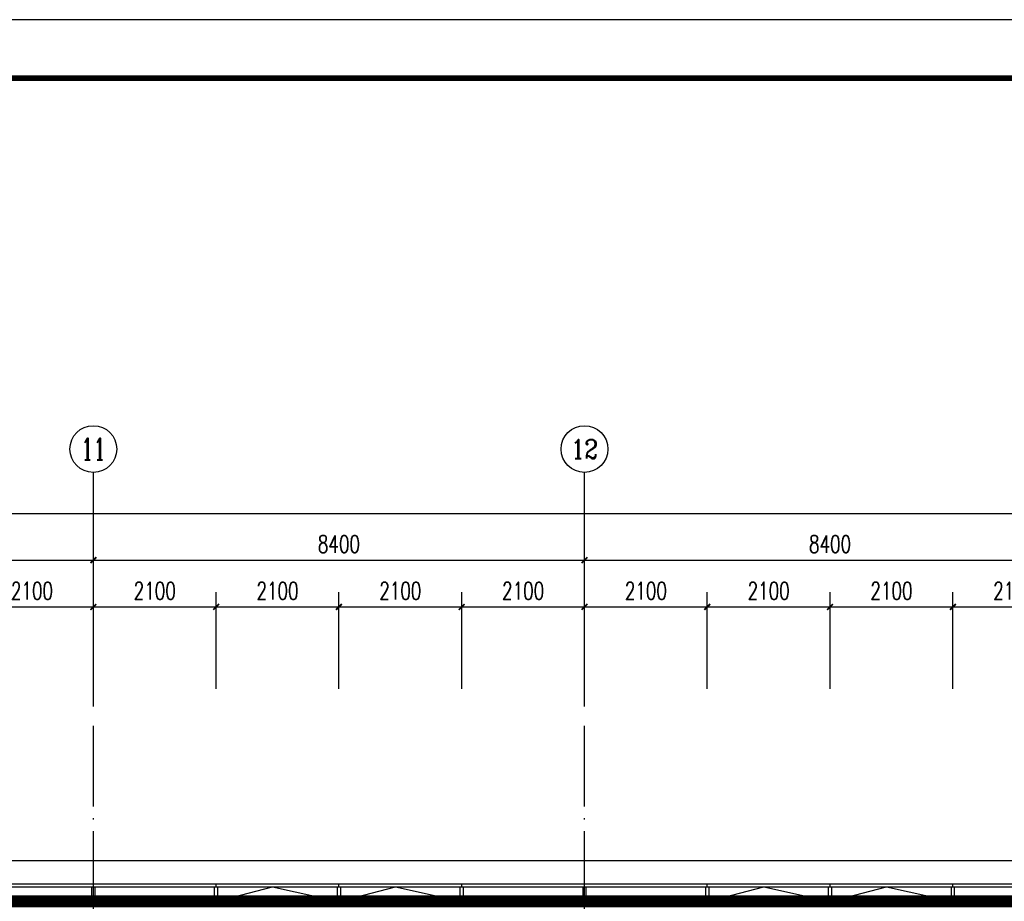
# Model space of a CAD drawing. Extents: x 797781 to 1255204, y 21234 to 1024248.
# Tile 450 of 656: x 945648 to 962488, y 492443 to 507519. Entities that reach past the tile are written whole.
import ezdxf
from ezdxf.enums import TextEntityAlignment as Align

# ---------------------------------------------------------------- set-up
doc = ezdxf.new("R2010")
doc.units = 0
doc.header["$LTSCALE"] = 1000
doc.header["$MEASUREMENT"] = 0
doc.linetypes.add('230303生产综合楼-平面图_t8$0$DOTE', pattern=[2.42, 2, -0.2, 0.02, -0.2])
doc.linetypes.add('__DASH', pattern=[0.35, 0.25, -0.1])
for name, color, linetype in [('230303生产综合楼-平面图_t8$0$3T_WOOD', 21, 'Continuous'), ('230303生产综合楼-平面图_t8$0$AXIS', 3, 'Continuous'), ('230303生产综合楼-平面图_t8$0$AXIS_TEXT', 7, 'Continuous'), ('230303生产综合楼-平面图_t8$0$CURTWALL', 4, 'Continuous'), ('230303生产综合楼-平面图_t8$0$DOTE', 1, '230303生产综合楼-平面图_t8$0$DOTE'), ('230303生产综合楼-平面图_t8$0$PUB_TITLE', 4, 'Continuous'), ('230303生产综合楼-平面图_t8$0$家具', 8, 'Continuous'), ('230303生产综合楼-平面图_t8$0$看线', 115, 'Continuous'), ('AXIS_TEXT', 7, 'Continuous')]:
    doc.layers.add(name, color=color, linetype=linetype)
doc.styles.add('230303生产综合楼-平面图_t8$0$_TCH_AXIS', font='COMPLEX', dxfattribs={"bigfont": 'GBCBIG'})
doc.styles.add('230303生产综合楼-平面图_T8$0$_TCH_DIM_T3', font='SIMPLEX', dxfattribs={"width": 0.705882, "bigfont": 'GBCBIG'})
doc.styles.add('COMPLEX', font='COMPLEX')
doc.dimstyles.new('230303生产综合楼-平面图_T8$0$_TCH_ARCH&&100', dxfattribs={"dimtxt": 297.5, "dimasz": 100, "dimexe": 250, "dimexo": 300, "dimgap": 126.25, "dimtad": 1, "dimdec": 0, "dimzin": 0, "dimdsep": 46, "dimtxsty": '230303生产综合楼-平面图_T8$0$_TCH_DIM_T3', "dimblk": '230303生产综合楼-平面图_t8$0$_ArchTick', "dimcen": 0.09, "dimclrt": 7, "dimazin": 2, "dimtfac": 1, "dimtdec": 0, "dimtix": 1, "dimtmove": 2, "dimatfit": 3, "dimfxl": 1, "dimtolj": 1, "dimtzin": 0, "dimarcsym": 0})

# ---------------------------------------------------------------- blocks, each defined once
blk = doc.blocks.new('AQ4-5')
at = {"color": 6, "linetype": '__DASH', "ltscale": 4, "const_width": 200}
blk.add_lwpolyline([(1037161, 481763), (1037161, 487414), (1062695, 484763), (1130261, 484763), (1130261, 481763)], dxfattribs=at)
blk = doc.blocks.new('230303生产综合楼-平面图_t8$0$3WLGJ')
at = {"layer": '230303生产综合楼-平面图_t8$0$3T_WOOD'}
for points in [[(1070291, 195322), (1070241, 195322), (1070241, 195572), (1070291, 195572)], [(1072391, 195322), (1072341, 195322), (1072341, 195572), (1072391, 195572)], [(1074491, 195322), (1074441, 195322), (1074441, 195572), (1074491, 195572)], [(1076591, 195322), (1076541, 195322), (1076541, 195572), (1076591, 195572)], [(1078691, 195322), (1078641, 195322), (1078641, 195572), (1078691, 195572)], [(1080791, 195322), (1080741, 195322), (1080741, 195572), (1080791, 195572)], [(1082891, 195322), (1082841, 195322), (1082841, 195572), (1082891, 195572)], [(1084991, 195322), (1084941, 195322), (1084941, 195572), (1084991, 195572)]]:
    blk.add_lwpolyline(points, close=True, dxfattribs=at)
for points in [[(1070266, 195572), (1070266, 195622)], [(1072366, 195572), (1072366, 195622)], [(1074466, 195572), (1074466, 195622)], [(1076566, 195572), (1076566, 195622)], [(1078666, 195572), (1078666, 195622)], [(1080766, 195572), (1080766, 195622)], [(1082866, 195572), (1082866, 195622)], [(1084966, 195572), (1084966, 195622)]]:
    blk.add_lwpolyline(points, dxfattribs=at)
blk = doc.blocks.new('230303生产综合楼-平面图_t8$0$_ArchTick')
at = {"color": 0, "linetype": 'ByBlock', "const_width": 0.3}
blk.add_lwpolyline([(-0.5, -0.5), (0.5, 0.5)], dxfattribs=at)
blk = doc.blocks.new('*D1928')
at = {"layer": '230303生产综合楼-平面图_t8$0$AXIS', "color": 0, "lineweight": -2, "transparency": 16777216}
for p, q in [((944808, 496077), (944808, 497727)), ((946908, 496077), (946908, 497727)), ((944808, 497477), (946908, 497477))]:
    blk.add_line(p, q, dxfattribs=at)
at = {"layer": 'Defpoints', "color": 0, "transparency": 16777216}
for p in [(946908, 497477), (944808, 495777), (946908, 495777)]:
    blk.add_point(p, dxfattribs=at)
at = {"layer": '230303生产综合楼-平面图_t8$0$AXIS', "color": 0, "lineweight": -2, "transparency": 16777216, "xscale": 100, "yscale": 100, "zscale": 100, "rotation": 180}
blk.add_blockref('230303生产综合楼-平面图_t8$0$_ArchTick', (944808, 497477), dxfattribs=at)
at = {"layer": '230303生产综合楼-平面图_t8$0$AXIS', "color": 0, "lineweight": -2, "transparency": 16777216, "xscale": 100, "yscale": 100, "zscale": 100}
blk.add_blockref('230303生产综合楼-平面图_t8$0$_ArchTick', (946908, 497477), dxfattribs=at)
at = {"layer": '230303生产综合楼-平面图_t8$0$AXIS', "color": 7, "transparency": 16777216, "insert": (945858, 497752), "char_height": 297.5, "attachment_point": 5, "style": '230303生产综合楼-平面图_T8$0$_TCH_DIM_T3'}
blk.add_mtext('\\A1;2100', dxfattribs=at)
blk = doc.blocks.new('*D1929')
at = {"layer": '230303生产综合楼-平面图_t8$0$AXIS', "color": 0, "lineweight": -2, "transparency": 16777216}
for p, q in [((946908, 496077), (946908, 497727)), ((949008, 496077), (949008, 497727)), ((946908, 497477), (949008, 497477))]:
    blk.add_line(p, q, dxfattribs=at)
at = {"layer": 'Defpoints', "color": 0, "transparency": 16777216}
for p in [(949008, 497477), (946908, 495777), (949008, 495777)]:
    blk.add_point(p, dxfattribs=at)
at = {"layer": '230303生产综合楼-平面图_t8$0$AXIS', "color": 0, "lineweight": -2, "transparency": 16777216, "xscale": 100, "yscale": 100, "zscale": 100, "rotation": 180}
blk.add_blockref('230303生产综合楼-平面图_t8$0$_ArchTick', (946908, 497477), dxfattribs=at)
at = {"layer": '230303生产综合楼-平面图_t8$0$AXIS', "color": 0, "lineweight": -2, "transparency": 16777216, "xscale": 100, "yscale": 100, "zscale": 100}
blk.add_blockref('230303生产综合楼-平面图_t8$0$_ArchTick', (949008, 497477), dxfattribs=at)
at = {"layer": '230303生产综合楼-平面图_t8$0$AXIS', "color": 7, "transparency": 16777216, "insert": (947958, 497752), "char_height": 297.5, "attachment_point": 5, "style": '230303生产综合楼-平面图_T8$0$_TCH_DIM_T3'}
blk.add_mtext('\\A1;2100', dxfattribs=at)
blk = doc.blocks.new('*D1930')
at = {"layer": '230303生产综合楼-平面图_t8$0$AXIS', "color": 0, "lineweight": -2, "transparency": 16777216}
for p, q in [((949008, 496077), (949008, 497727)), ((951108, 496077), (951108, 497727)), ((949008, 497477), (951108, 497477))]:
    blk.add_line(p, q, dxfattribs=at)
at = {"layer": 'Defpoints', "color": 0, "transparency": 16777216}
for p in [(951108, 497477), (949008, 495777), (951108, 495777)]:
    blk.add_point(p, dxfattribs=at)
at = {"layer": '230303生产综合楼-平面图_t8$0$AXIS', "color": 0, "lineweight": -2, "transparency": 16777216, "xscale": 100, "yscale": 100, "zscale": 100, "rotation": 180}
blk.add_blockref('230303生产综合楼-平面图_t8$0$_ArchTick', (949008, 497477), dxfattribs=at)
at = {"layer": '230303生产综合楼-平面图_t8$0$AXIS', "color": 0, "lineweight": -2, "transparency": 16777216, "xscale": 100, "yscale": 100, "zscale": 100}
blk.add_blockref('230303生产综合楼-平面图_t8$0$_ArchTick', (951108, 497477), dxfattribs=at)
at = {"layer": '230303生产综合楼-平面图_t8$0$AXIS', "color": 7, "transparency": 16777216, "insert": (950058, 497752), "char_height": 297.5, "attachment_point": 5, "style": '230303生产综合楼-平面图_T8$0$_TCH_DIM_T3'}
blk.add_mtext('\\A1;2100', dxfattribs=at)
blk = doc.blocks.new('*D1931')
at = {"layer": '230303生产综合楼-平面图_t8$0$AXIS', "color": 0, "lineweight": -2, "transparency": 16777216}
for p, q in [((951108, 496077), (951108, 497727)), ((953208, 496077), (953208, 497727)), ((951108, 497477), (953208, 497477))]:
    blk.add_line(p, q, dxfattribs=at)
at = {"layer": 'Defpoints', "color": 0, "transparency": 16777216}
for p in [(953208, 497477), (951108, 495777), (953208, 495777)]:
    blk.add_point(p, dxfattribs=at)
at = {"layer": '230303生产综合楼-平面图_t8$0$AXIS', "color": 0, "lineweight": -2, "transparency": 16777216, "xscale": 100, "yscale": 100, "zscale": 100, "rotation": 180}
blk.add_blockref('230303生产综合楼-平面图_t8$0$_ArchTick', (951108, 497477), dxfattribs=at)
at = {"layer": '230303生产综合楼-平面图_t8$0$AXIS', "color": 0, "lineweight": -2, "transparency": 16777216, "xscale": 100, "yscale": 100, "zscale": 100}
blk.add_blockref('230303生产综合楼-平面图_t8$0$_ArchTick', (953208, 497477), dxfattribs=at)
at = {"layer": '230303生产综合楼-平面图_t8$0$AXIS', "color": 7, "transparency": 16777216, "insert": (952158, 497752), "char_height": 297.5, "attachment_point": 5, "style": '230303生产综合楼-平面图_T8$0$_TCH_DIM_T3'}
blk.add_mtext('\\A1;2100', dxfattribs=at)
blk = doc.blocks.new('*D1932')
at = {"layer": '230303生产综合楼-平面图_t8$0$AXIS', "color": 0, "lineweight": -2, "transparency": 16777216}
for p, q in [((953208, 496077), (953208, 497727)), ((955308, 496077), (955308, 497727)), ((953208, 497477), (955308, 497477))]:
    blk.add_line(p, q, dxfattribs=at)
at = {"layer": 'Defpoints', "color": 0, "transparency": 16777216}
for p in [(955308, 497477), (953208, 495777), (955308, 495777)]:
    blk.add_point(p, dxfattribs=at)
at = {"layer": '230303生产综合楼-平面图_t8$0$AXIS', "color": 0, "lineweight": -2, "transparency": 16777216, "xscale": 100, "yscale": 100, "zscale": 100, "rotation": 180}
blk.add_blockref('230303生产综合楼-平面图_t8$0$_ArchTick', (953208, 497477), dxfattribs=at)
at = {"layer": '230303生产综合楼-平面图_t8$0$AXIS', "color": 0, "lineweight": -2, "transparency": 16777216, "xscale": 100, "yscale": 100, "zscale": 100}
blk.add_blockref('230303生产综合楼-平面图_t8$0$_ArchTick', (955308, 497477), dxfattribs=at)
at = {"layer": '230303生产综合楼-平面图_t8$0$AXIS', "color": 7, "transparency": 16777216, "insert": (954258, 497752), "char_height": 297.5, "attachment_point": 5, "style": '230303生产综合楼-平面图_T8$0$_TCH_DIM_T3'}
blk.add_mtext('\\A1;2100', dxfattribs=at)
blk = doc.blocks.new('*D1933')
at = {"layer": '230303生产综合楼-平面图_t8$0$AXIS', "color": 0, "lineweight": -2, "transparency": 16777216}
for p, q in [((955308, 496077), (955308, 497727)), ((957408, 496077), (957408, 497727)), ((955308, 497477), (957408, 497477))]:
    blk.add_line(p, q, dxfattribs=at)
at = {"layer": 'Defpoints', "color": 0, "transparency": 16777216}
for p in [(957408, 497477), (955308, 495777), (957408, 495777)]:
    blk.add_point(p, dxfattribs=at)
at = {"layer": '230303生产综合楼-平面图_t8$0$AXIS', "color": 0, "lineweight": -2, "transparency": 16777216, "xscale": 100, "yscale": 100, "zscale": 100, "rotation": 180}
blk.add_blockref('230303生产综合楼-平面图_t8$0$_ArchTick', (955308, 497477), dxfattribs=at)
at = {"layer": '230303生产综合楼-平面图_t8$0$AXIS', "color": 0, "lineweight": -2, "transparency": 16777216, "xscale": 100, "yscale": 100, "zscale": 100}
blk.add_blockref('230303生产综合楼-平面图_t8$0$_ArchTick', (957408, 497477), dxfattribs=at)
at = {"layer": '230303生产综合楼-平面图_t8$0$AXIS', "color": 7, "transparency": 16777216, "insert": (956358, 497752), "char_height": 297.5, "attachment_point": 5, "style": '230303生产综合楼-平面图_T8$0$_TCH_DIM_T3'}
blk.add_mtext('\\A1;2100', dxfattribs=at)
blk = doc.blocks.new('*D1934')
at = {"layer": '230303生产综合楼-平面图_t8$0$AXIS', "color": 0, "lineweight": -2, "transparency": 16777216}
for p, q in [((957408, 496077), (957408, 497727)), ((959508, 496077), (959508, 497727)), ((957408, 497477), (959508, 497477))]:
    blk.add_line(p, q, dxfattribs=at)
at = {"layer": 'Defpoints', "color": 0, "transparency": 16777216}
for p in [(959508, 497477), (957408, 495777), (959508, 495777)]:
    blk.add_point(p, dxfattribs=at)
at = {"layer": '230303生产综合楼-平面图_t8$0$AXIS', "color": 0, "lineweight": -2, "transparency": 16777216, "xscale": 100, "yscale": 100, "zscale": 100, "rotation": 180}
blk.add_blockref('230303生产综合楼-平面图_t8$0$_ArchTick', (957408, 497477), dxfattribs=at)
at = {"layer": '230303生产综合楼-平面图_t8$0$AXIS', "color": 0, "lineweight": -2, "transparency": 16777216, "xscale": 100, "yscale": 100, "zscale": 100}
blk.add_blockref('230303生产综合楼-平面图_t8$0$_ArchTick', (959508, 497477), dxfattribs=at)
at = {"layer": '230303生产综合楼-平面图_t8$0$AXIS', "color": 7, "transparency": 16777216, "insert": (958458, 497752), "char_height": 297.5, "attachment_point": 5, "style": '230303生产综合楼-平面图_T8$0$_TCH_DIM_T3'}
blk.add_mtext('\\A1;2100', dxfattribs=at)
blk = doc.blocks.new('*D1935')
at = {"layer": '230303生产综合楼-平面图_t8$0$AXIS', "color": 0, "lineweight": -2, "transparency": 16777216}
for p, q in [((959508, 496077), (959508, 497727)), ((961608, 496077), (961608, 497727)), ((959508, 497477), (961608, 497477))]:
    blk.add_line(p, q, dxfattribs=at)
at = {"layer": 'Defpoints', "color": 0, "transparency": 16777216}
for p in [(961608, 497477), (959508, 495777), (961608, 495777)]:
    blk.add_point(p, dxfattribs=at)
at = {"layer": '230303生产综合楼-平面图_t8$0$AXIS', "color": 0, "lineweight": -2, "transparency": 16777216, "xscale": 100, "yscale": 100, "zscale": 100, "rotation": 180}
blk.add_blockref('230303生产综合楼-平面图_t8$0$_ArchTick', (959508, 497477), dxfattribs=at)
at = {"layer": '230303生产综合楼-平面图_t8$0$AXIS', "color": 0, "lineweight": -2, "transparency": 16777216, "xscale": 100, "yscale": 100, "zscale": 100}
blk.add_blockref('230303生产综合楼-平面图_t8$0$_ArchTick', (961608, 497477), dxfattribs=at)
at = {"layer": '230303生产综合楼-平面图_t8$0$AXIS', "color": 7, "transparency": 16777216, "insert": (960558, 497752), "char_height": 297.5, "attachment_point": 5, "style": '230303生产综合楼-平面图_T8$0$_TCH_DIM_T3'}
blk.add_mtext('\\A1;2100', dxfattribs=at)
blk = doc.blocks.new('*D1936')
at = {"layer": '230303生产综合楼-平面图_t8$0$AXIS', "color": 0, "lineweight": -2, "transparency": 16777216}
for p, q in [((961608, 496077), (961608, 497727)), ((963708, 496077), (963708, 497727)), ((961608, 497477), (963708, 497477))]:
    blk.add_line(p, q, dxfattribs=at)
at = {"layer": 'Defpoints', "color": 0, "transparency": 16777216}
for p in [(963708, 497477), (961608, 495777), (963708, 495777)]:
    blk.add_point(p, dxfattribs=at)
at = {"layer": '230303生产综合楼-平面图_t8$0$AXIS', "color": 0, "lineweight": -2, "transparency": 16777216, "xscale": 100, "yscale": 100, "zscale": 100, "rotation": 180}
blk.add_blockref('230303生产综合楼-平面图_t8$0$_ArchTick', (961608, 497477), dxfattribs=at)
at = {"layer": '230303生产综合楼-平面图_t8$0$AXIS', "color": 0, "lineweight": -2, "transparency": 16777216, "xscale": 100, "yscale": 100, "zscale": 100}
blk.add_blockref('230303生产综合楼-平面图_t8$0$_ArchTick', (963708, 497477), dxfattribs=at)
at = {"layer": '230303生产综合楼-平面图_t8$0$AXIS', "color": 7, "transparency": 16777216, "insert": (962658, 497752), "char_height": 297.5, "attachment_point": 5, "style": '230303生产综合楼-平面图_T8$0$_TCH_DIM_T3'}
blk.add_mtext('\\A1;2100', dxfattribs=at)
blk = doc.blocks.new('*D2115')
at = {"layer": '230303生产综合楼-平面图_t8$0$AXIS', "color": 0, "lineweight": -2, "transparency": 16777216}
for p, q in [((938508, 496077), (938508, 498527)), ((946908, 496077), (946908, 498527)), ((938508, 498277), (946908, 498277))]:
    blk.add_line(p, q, dxfattribs=at)
at = {"layer": 'Defpoints', "color": 0, "transparency": 16777216}
for p in [(946908, 498277), (938508, 495777), (946908, 495777)]:
    blk.add_point(p, dxfattribs=at)
at = {"layer": '230303生产综合楼-平面图_t8$0$AXIS', "color": 0, "lineweight": -2, "transparency": 16777216, "xscale": 100, "yscale": 100, "zscale": 100, "rotation": 180}
blk.add_blockref('230303生产综合楼-平面图_t8$0$_ArchTick', (938508, 498277), dxfattribs=at)
at = {"layer": '230303生产综合楼-平面图_t8$0$AXIS', "color": 0, "lineweight": -2, "transparency": 16777216, "xscale": 100, "yscale": 100, "zscale": 100}
blk.add_blockref('230303生产综合楼-平面图_t8$0$_ArchTick', (946908, 498277), dxfattribs=at)
at = {"layer": '230303生产综合楼-平面图_t8$0$AXIS', "color": 7, "transparency": 16777216, "insert": (942708, 498552), "char_height": 297.5, "attachment_point": 5, "style": '230303生产综合楼-平面图_T8$0$_TCH_DIM_T3'}
blk.add_mtext('\\A1;8400', dxfattribs=at)
blk = doc.blocks.new('*D2116')
at = {"layer": '230303生产综合楼-平面图_t8$0$AXIS', "color": 0, "lineweight": -2, "transparency": 16777216}
for p, q in [((946908, 496077), (946908, 498527)), ((955308, 496077), (955308, 498527)), ((946908, 498277), (955308, 498277))]:
    blk.add_line(p, q, dxfattribs=at)
at = {"layer": 'Defpoints', "color": 0, "transparency": 16777216}
for p in [(955308, 498277), (946908, 495777), (955308, 495777)]:
    blk.add_point(p, dxfattribs=at)
at = {"layer": '230303生产综合楼-平面图_t8$0$AXIS', "color": 0, "lineweight": -2, "transparency": 16777216, "xscale": 100, "yscale": 100, "zscale": 100, "rotation": 180}
blk.add_blockref('230303生产综合楼-平面图_t8$0$_ArchTick', (946908, 498277), dxfattribs=at)
at = {"layer": '230303生产综合楼-平面图_t8$0$AXIS', "color": 0, "lineweight": -2, "transparency": 16777216, "xscale": 100, "yscale": 100, "zscale": 100}
blk.add_blockref('230303生产综合楼-平面图_t8$0$_ArchTick', (955308, 498277), dxfattribs=at)
at = {"layer": '230303生产综合楼-平面图_t8$0$AXIS', "color": 7, "transparency": 16777216, "insert": (951108, 498552), "char_height": 297.5, "attachment_point": 5, "style": '230303生产综合楼-平面图_T8$0$_TCH_DIM_T3'}
blk.add_mtext('\\A1;8400', dxfattribs=at)
blk = doc.blocks.new('*D2117')
at = {"layer": '230303生产综合楼-平面图_t8$0$AXIS', "color": 0, "lineweight": -2, "transparency": 16777216}
for p, q in [((955308, 496077), (955308, 498527)), ((963708, 496077), (963708, 498527)), ((955308, 498277), (963708, 498277))]:
    blk.add_line(p, q, dxfattribs=at)
at = {"layer": 'Defpoints', "color": 0, "transparency": 16777216}
for p in [(963708, 498277), (955308, 495777), (963708, 495777)]:
    blk.add_point(p, dxfattribs=at)
at = {"layer": '230303生产综合楼-平面图_t8$0$AXIS', "color": 0, "lineweight": -2, "transparency": 16777216, "xscale": 100, "yscale": 100, "zscale": 100, "rotation": 180}
blk.add_blockref('230303生产综合楼-平面图_t8$0$_ArchTick', (955308, 498277), dxfattribs=at)
at = {"layer": '230303生产综合楼-平面图_t8$0$AXIS', "color": 0, "lineweight": -2, "transparency": 16777216, "xscale": 100, "yscale": 100, "zscale": 100}
blk.add_blockref('230303生产综合楼-平面图_t8$0$_ArchTick', (963708, 498277), dxfattribs=at)
at = {"layer": '230303生产综合楼-平面图_t8$0$AXIS', "color": 7, "transparency": 16777216, "insert": (959508, 498552), "char_height": 297.5, "attachment_point": 5, "style": '230303生产综合楼-平面图_T8$0$_TCH_DIM_T3'}
blk.add_mtext('\\A1;8400', dxfattribs=at)
blk = doc.blocks.new('*D2122')
at = {"layer": '230303生产综合楼-平面图_t8$0$AXIS', "color": 0, "lineweight": -2, "transparency": 16777216}
for p, q in [((895858, 496377), (895858, 499327)), ((989558, 496377), (989558, 499327)), ((895858, 499077), (989558, 499077))]:
    blk.add_line(p, q, dxfattribs=at)
at = {"layer": 'Defpoints', "color": 0, "transparency": 16777216}
for p in [(989558, 499077), (895858, 496077), (989558, 496077)]:
    blk.add_point(p, dxfattribs=at)
at = {"layer": '230303生产综合楼-平面图_t8$0$AXIS', "color": 0, "lineweight": -2, "transparency": 16777216, "xscale": 100, "yscale": 100, "zscale": 100, "rotation": 180}
blk.add_blockref('230303生产综合楼-平面图_t8$0$_ArchTick', (895858, 499077), dxfattribs=at)
at = {"layer": '230303生产综合楼-平面图_t8$0$AXIS', "color": 0, "lineweight": -2, "transparency": 16777216, "xscale": 100, "yscale": 100, "zscale": 100}
blk.add_blockref('230303生产综合楼-平面图_t8$0$_ArchTick', (989558, 499077), dxfattribs=at)
at = {"layer": '230303生产综合楼-平面图_t8$0$AXIS', "color": 7, "transparency": 16777216, "insert": (942708, 499352), "char_height": 297.5, "attachment_point": 5, "style": '230303生产综合楼-平面图_T8$0$_TCH_DIM_T3'}
blk.add_mtext('\\A1;93700', dxfattribs=at)
blk = doc.blocks.new('_AXISO')
blk.add_circle((0, 0), 0.5)
at = {"layer": 'AXIS_TEXT', "style": 'COMPLEX', "width": 1.041667}
blk.add_attdef('A', text='', height=0.56, dxfattribs=at).set_placement((-0.25, -0.28), (0.25, -0.28), align=Align.FIT)

msp = doc.modelspace()

# ---------------------------------------------------------------- linework, layer by layer
at = {"layer": '230303生产综合楼-平面图_t8$0$AXIS'}
for p, q in [((946908, 495776.8), (946908, 499776.8)), ((955308, 495776.8), (955308, 499776.8))]:
    msp.add_line(p, q, dxfattribs=at)
at = {"layer": '230303生产综合楼-平面图_t8$0$CURTWALL'}
for points in [[(895858, 495426.4), (921708, 492743.2), (989558, 492743.2), (989558, 469343.2), (921708, 469343.2), (895858, 472023.1)], [(895908, 495370.9), (921705.4, 492693.2), (989508, 492693.2), (989508, 469393.2), (921710.6, 469393.2), (895908, 472068.2)]]:
    msp.add_lwpolyline(points, close=True, dxfattribs=at)
for points in [[(949033, 492443.2), (949974.8, 492693.2), (951083, 492443.2)], [(951133, 492443.2), (952074.8, 492693.2), (953183, 492443.2)], [(957433, 492443.2), (958374.8, 492693.2), (959483, 492443.2)], [(959533, 492443.2), (960474.8, 492693.2), (961583, 492443.2)]]:
    msp.add_lwpolyline(points, dxfattribs=at)
at = {"layer": '230303生产综合楼-平面图_t8$0$DOTE'}
for p, q in [((946908, 467443.2), (946908, 495443.2)), ((955308, 467443.2), (955308, 495443.2))]:
    msp.add_line(p, q, dxfattribs=at)
at = {"layer": '230303生产综合楼-平面图_t8$0$PUB_TITLE'}
msp.add_lwpolyline([(881593.5, 448119.2), (1007693.5, 448119.2), (1007693.5, 507519.2), (881593.5, 507519.2)], close=True, dxfattribs=at)
at = {"layer": '230303生产综合楼-平面图_t8$0$PUB_TITLE', "const_width": 100}
msp.add_lwpolyline([(884093.5, 449119.2), (1006693.5, 449119.2), (1006693.5, 506519.2), (884093.5, 506519.2)], close=True, dxfattribs=at)
at = {"layer": '230303生产综合楼-平面图_t8$0$家具'}
msp.add_line((955958, 492443.2), (955658, 492443.2), dxfattribs=at)
at = {"layer": '230303生产综合楼-平面图_t8$0$看线'}
msp.add_lwpolyline([(895458, 495870.7), (921394.7, 493143.2), (989958, 493143.2), (989958, 468943.2), (921321.3, 468943.2), (895458, 471663)], close=True, dxfattribs=at)

# ---------------------------------------------------------------- block references
for name, p in [('230303生产综合楼-平面图_t8$0$3WLGJ', (-123358.3, 297121.3)), ('AQ4-5', (-141003, 7679.8))]:
    msp.add_blockref(name, p)
at = {"layer": '230303生产综合楼-平面图_t8$0$AXIS'}
ref = msp.add_blockref('_AXISO', (946908, 500176.8), dxfattribs=dict(at, xscale=800, yscale=800, zscale=800))
ref.add_attrib('A', '11', dxfattribs={"layer": '230303生产综合楼-平面图_t8$0$AXIS_TEXT', "ltscale": 2, "height": 368.76, "style": '230303生产综合楼-平面图_t8$0$_TCH_AXIS'}).set_placement((946697.3, 499992.4), (947118.7, 499992.4), align=Align.FIT)
ref = msp.add_blockref('_AXISO', (955308, 500176.8), dxfattribs=dict(at, xscale=800, yscale=800, zscale=800))
ref.add_attrib('A', '12', dxfattribs={"layer": '230303生产综合楼-平面图_t8$0$AXIS_TEXT', "ltscale": 2, "height": 328.45, "style": '230303生产综合楼-平面图_t8$0$_TCH_AXIS'}).set_placement((955081.2, 500012.6), (955534.8, 500012.6), align=Align.FIT)

# ---------------------------------------------------------------- dimensions: what is measured, and where the dimension line sits
for p1, p2, distance, picture, middle in [((895858, 496076.8), (989558, 496076.8), 3000, '*D2122', (942708, 499351.8)), ((938508, 495776.8), (946908, 495776.8), 2500, '*D2115', (942708, 498551.8)), ((946908, 495776.8), (955308, 495776.8), 2500, '*D2116', (951108, 498551.8)), ((955308, 495776.8), (963708, 495776.8), 2500, '*D2117', (959508, 498551.8)), ((944808, 495776.8), (946908, 495776.8), 1700, '*D1928', (945858, 497751.8)), ((946908, 495776.8), (949008, 495776.8), 1700, '*D1929', (947958, 497751.8)), ((949008, 495776.8), (951108, 495776.8), 1700, '*D1930', (950058, 497751.8)), ((951108, 495776.8), (953208, 495776.8), 1700, '*D1931', (952158, 497751.8)), ((953208, 495776.8), (955308, 495776.8), 1700, '*D1932', (954258, 497751.8)), ((955308, 495776.8), (957408, 495776.8), 1700, '*D1933', (956358, 497751.8)), ((957408, 495776.8), (959508, 495776.8), 1700, '*D1934', (958458, 497751.8)), ((959508, 495776.8), (961608, 495776.8), 1700, '*D1935', (960558, 497751.8)), ((961608, 495776.8), (963708, 495776.8), 1700, '*D1936', (962658, 497751.8))]:
    dim = msp.add_aligned_dim(p1=p1, p2=p2, distance=distance, dimstyle='230303生产综合楼-平面图_T8$0$_TCH_ARCH&&100', dxfattribs=at)
    dim.commit()
    dim.dimension.update_dxf_attribs({"geometry": picture, "text_midpoint": middle})

doc.saveas('drawing.dxf')
